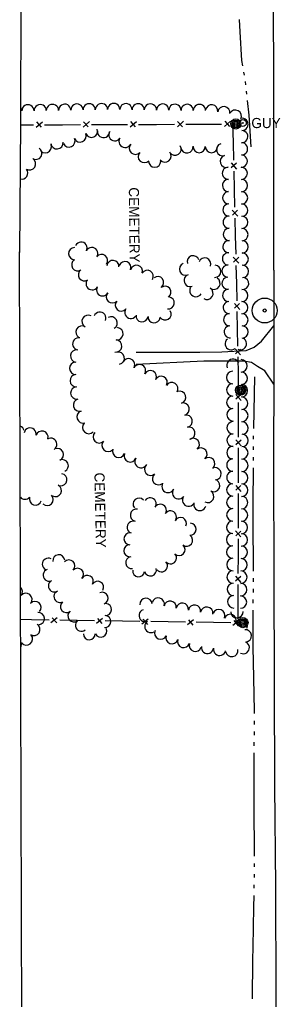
# Model space of a CAD drawing. Extents: x 589250 to 1188077, y 162953 to 363065.
# Drawn here: x 593969 to 594124, y 169212 to 169792 of the extents above; entities that cross this region are included whole.
import ezdxf

# ---------------------------------------------------------------- set-up
doc = ezdxf.new("R2010")
doc.units = 0
for name, color, linetype in [('E_AREA_Text', 7, 'Continuous'), ('E_DWY', 7, 'Continuous'), ('E_FEN_P', 7, 'Continuous'), ('E_LAND_TreeLine_P', 7, 'Continuous'), ('E_MAP_Limits', 7, 'Continuous'), ('E_MAP_PassPoints', 7, 'Continuous'), ('E_MISCPROP', 7, 'Continuous'), ('E_RDWY', 7, 'Continuous'), ('E_UTL_EGuyWire', 7, 'Continuous'), ('E_WTR_FlowLine', 7, 'Continuous')]:
    doc.layers.add(name, color=color, linetype=linetype)

msp = doc.modelspace()

# ---------------------------------------------------------------- linework, layer by layer
at = {"layer": 'E_DWY'}
for p, q in [((594112.31, 169601.5), (594119.68, 169610.53)), ((594103.31, 169595.97), (594107.94, 169597.85)), ((594107.94, 169597.85), (594112.31, 169601.5)), ((594037.99, 169595.05), (594075.77, 169594.95)), ((594075.77, 169594.95), (594088.88, 169595.23)), ((594088.88, 169595.23), (594103.31, 169595.97)), ((594078.11, 169589.67), (594038.15, 169587.72)), ((594101.89, 169589.72), (594078.11, 169589.67)), ((594106.35, 169588.93), (594101.89, 169589.72)), ((594109.95, 169586.56), (594106.35, 169588.93)), ((594114.23, 169583.98), (594109.95, 169586.56)), ((594119.67, 169576.1), (594114.23, 169583.98))]:
    msp.add_line(p, q, dxfattribs=at)
at = {"layer": 'E_FEN_P'}
for p, q in [((593978.83, 169728.17), (593982.53, 169731.41)), ((593978.99, 169731.39), (593981.79, 169728.24)), ((594006.71, 169728.26), (594010.41, 169731.5)), ((594006.87, 169731.49), (594009.67, 169728.34)), ((594034.6, 169728.36), (594038.29, 169731.6)), ((594034.76, 169731.59), (594037.56, 169728.43)), ((594050.19, 169729.9), (594060.84, 169729.94)), ((594062.48, 169728.45), (594066.18, 169731.7)), ((594062.64, 169731.68), (594065.44, 169728.53)), ((594067.43, 169729.96), (594078.07, 169730)), ((594078.07, 169730), (594088.72, 169730.04)), ((594090.36, 169728.55), (594094.06, 169731.79)), ((594090.52, 169731.78), (594093.32, 169728.63)), ((594095.25, 169730), (594095.5, 169719.36)), ((593969.58, 169729.62), (593977.19, 169729.65)), ((593983.78, 169729.67), (593994.43, 169729.71)), ((593994.43, 169729.71), (594005.07, 169729.75)), ((594011.66, 169729.77), (594022.31, 169729.81)), ((594022.31, 169729.81), (594032.95, 169729.84)), ((594039.54, 169729.87), (594050.19, 169729.9)), ((594095.5, 169719.36), (594095.75, 169708.71)), ((594094.3, 169707.04), (594097.61, 169703.41)), ((594097.53, 169706.95), (594094.44, 169704.08)), ((594095.91, 169702.12), (594096.16, 169691.48)), ((594096.16, 169691.48), (594096.41, 169680.84)), ((594094.96, 169679.17), (594098.27, 169675.53)), ((594098.19, 169679.07), (594095.09, 169676.21)), ((594096.56, 169674.25), (594096.81, 169663.61)), ((594096.81, 169663.61), (594097.06, 169652.96)), ((594095.61, 169651.29), (594098.93, 169647.66)), ((594098.84, 169651.2), (594095.75, 169648.33)), ((594097.22, 169646.37), (594097.47, 169635.73)), ((594097.47, 169635.73), (594097.66, 169625.45)), ((594096.25, 169623.84), (594099.44, 169620.31)), ((594099.37, 169623.73), (594096.37, 169620.98)), ((594097.78, 169619.08), (594097.98, 169608.79)), ((594097.98, 169608.79), (594098.17, 169598.51)), ((594096.76, 169596.9), (594099.94, 169593.37)), ((594099.88, 169596.79), (594096.88, 169594.04)), ((594098.29, 169592.14), (594098.48, 169581.85)), ((594098.48, 169581.85), (594098.6, 169575.32)), ((594098.6, 169575.32), (594098.6, 169571.57)), ((594097.15, 169569.99), (594100.27, 169566.4)), ((594100.27, 169569.82), (594097.21, 169567.13)), ((594098.59, 169565.2), (594098.57, 169554.91)), ((594098.57, 169554.91), (594098.55, 169544.62)), ((594097.11, 169543.04), (594100.22, 169539.45)), ((594100.23, 169542.87), (594097.17, 169540.18)), ((594098.54, 169538.25), (594098.52, 169527.97)), ((594098.52, 169527.97), (594098.5, 169517.68)), ((594097.06, 169516.1), (594100.17, 169512.51)), ((594100.18, 169515.93), (594097.12, 169513.24)), ((594098.49, 169511.31), (594098.47, 169501.02)), ((594098.47, 169501.02), (594098.45, 169490.74)), ((594097.01, 169489.15), (594100.12, 169485.57)), ((594100.13, 169488.99), (594097.07, 169486.29)), ((594098.44, 169484.37), (594098.42, 169474.08)), ((594098.42, 169474.08), (594098.41, 169463.79)), ((594096.96, 169462.21), (594100.08, 169458.62)), ((594100.08, 169462.04), (594097.02, 169459.35)), ((594098.39, 169457.42), (594098.38, 169447.14)), ((594098.38, 169447.14), (594098.36, 169436.85)), ((593976.16, 169436.5), (593969.68, 169436.59)), ((593986.45, 169436.34), (593976.16, 169436.5)), ((593991.25, 169437.71), (593987.62, 169434.64)), ((593991.04, 169434.59), (593988.39, 169437.69)), ((594003.1, 169436.08), (593992.81, 169436.24)), ((594013.39, 169435.93), (594003.1, 169436.08)), ((594018.19, 169437.29), (594014.56, 169434.23)), ((594017.98, 169434.18), (594015.33, 169437.27)), ((594030.04, 169435.67), (594019.75, 169435.83)), ((594040.33, 169435.51), (594030.04, 169435.67)), ((594045.13, 169436.88), (594041.5, 169433.82)), ((594044.92, 169433.76), (594042.27, 169436.86)), ((594056.98, 169435.26), (594046.69, 169435.42)), ((594067.27, 169435.1), (594056.98, 169435.26)), ((594072.07, 169436.47), (594068.44, 169433.4)), ((594071.86, 169433.35), (594069.21, 169436.45)), ((594083.92, 169434.85), (594073.64, 169435)), ((594094.21, 169434.69), (594083.92, 169434.85)), ((594099.02, 169436.06), (594095.39, 169432.99)), ((594098.8, 169432.94), (594096.15, 169436.04))]:
    msp.add_line(p, q, dxfattribs=at)
at = {"layer": 'E_LAND_TreeLine_P'}
for centre, radius, start, end in [((593981.22, 169738.01), 3.63, 0.93619, 180.93619), ((593988.48, 169738.13), 3.63, 0.93619, 180.93619), ((593995.74, 169738.25), 3.63, 0.93619, 180.93619), ((594003, 169738.37), 3.63, 0.93619, 180.93619), ((594010.25, 169738.49), 3.63, 0.93619, 180.93619), ((594017.51, 169738.61), 3.63, 0.93619, 180.93619), ((594024.77, 169738.67), 3.63, 359.32718, 179.32718), ((594032.03, 169738.58), 3.63, 359.32718, 179.32718), ((594039.28, 169738.5), 3.63, 359.32718, 179.32718), ((594046.54, 169738.41), 3.63, 359.32718, 179.32718), ((594053.8, 169738.33), 3.63, 359.32718, 179.32718), ((594061.06, 169738.24), 3.63, 359.32718, 179.32718), ((594068.31, 169738.16), 3.63, 359.32718, 179.32718), ((594075.57, 169738.07), 3.63, 359.32718, 179.32718), ((593966.71, 169737.78), 3.63, 0.93619, 36.74444), ((593973.97, 169737.9), 3.63, 0.93619, 180.93619), ((594082.82, 169737.88), 3.63, 351.47387, 171.47387), ((594090, 169736.81), 3.63, 351.47387, 171.47387), ((594096.85, 169734.75), 3.63, 332.12539, 152.12539), ((594100.8, 169729.91), 3.63, 268.73359, 88.73359), ((594004.87, 169722.98), 3.62, 204.13478, 24.13478), ((594011.55, 169725.78), 3.62, 202.18669, 22.18669), ((594018.7, 169725.68), 3.62, 175.40865, 355.40865), ((594025.44, 169723.69), 3.62, 146.93973, 326.93973), ((594100.64, 169722.65), 3.63, 268.73359, 88.73359), ((593991.14, 169718.93), 3.62, 186.13062, 6.13062), ((593998.26, 169720.02), 3.62, 204.13478, 24.13478), ((594031.51, 169719.74), 3.62, 146.93973, 326.93973), ((594089.29, 169714.92), 3.62, 107.32573, 287.32573), ((594100.48, 169715.39), 3.63, 268.73359, 88.73359), ((593978.64, 169712.71), 3.62, 238.78389, 58.78389), ((593984.31, 169716.62), 3.62, 201.07249, 21.07249), ((594037.56, 169715.76), 3.62, 137.10533, 317.10533), ((594042.86, 169710.83), 3.62, 137.10533, 317.10533), ((594055.17, 169711.13), 3.62, 219.596, 39.596), ((594061.14, 169715.23), 3.62, 212.94157, 32.94157), ((594068.2, 169716.55), 3.62, 188.0612, 8.0612), ((594075.43, 169716.74), 3.62, 179.76705, 359.76705), ((594082.67, 169716.72), 3.62, 179.76705, 359.76705), ((593974.89, 169706.51), 3.62, 238.78389, 58.78389), ((594049.01, 169708.09), 3.62, 180.93619, 0.93619), ((594091.45, 169708), 3.62, 107.32573, 287.32573), ((594100.32, 169708.14), 3.63, 268.73359, 88.73359), ((593970.29, 169701.04), 3.62, 254.76841, 39.596), ((594092.71, 169700.94), 3.62, 90.93619, 270.93619), ((594100.35, 169700.88), 3.63, 270.65255, 90.65255), ((594092.82, 169693.7), 3.62, 90.93619, 270.93619), ((594100.44, 169693.62), 3.63, 270.65255, 90.65255), ((594092.94, 169686.45), 3.62, 90.93619, 270.93619), ((594100.52, 169686.36), 3.63, 270.65255, 90.65255), ((594093.06, 169679.21), 3.62, 90.93619, 270.93619), ((594100.6, 169679.11), 3.63, 270.65255, 90.65255), ((594093.18, 169671.96), 3.62, 90.93619, 270.93619), ((594100.68, 169671.85), 3.63, 270.65255, 90.65255), ((594093.3, 169664.72), 3.62, 90.93619, 270.93619), ((594100.77, 169664.59), 3.63, 270.65255, 90.65255), ((594093.05, 169657.48), 3.62, 87.8833, 267.8833), ((594100.85, 169657.33), 3.63, 270.65255, 90.65255), ((594001.58, 169653.34), 3.58, 91.19719, 271.19719), ((594005.42, 169656.63), 3.58, 333.64437, 153.64437), ((594011.83, 169653.45), 3.58, 333.64437, 153.64437), ((594003.4, 169646.71), 3.58, 123.77124, 303.77124), ((594017.65, 169649.3), 3.58, 323.50294, 143.50294), ((594024.32, 169645.78), 3.58, 355.18818, 175.18818), ((594071.85, 169648.51), 3.62, 17.89643, 197.89643), ((594078.71, 169647.19), 3.62, 339.39578, 159.39578), ((594092.78, 169650.24), 3.62, 87.8833, 267.8833), ((594100.93, 169650.08), 3.63, 270.65255, 90.65255), ((594007.38, 169640.75), 3.58, 123.77124, 303.77124), ((594031.44, 169645.08), 3.58, 339.39578, 159.39578), ((594038.24, 169642.89), 3.58, 344.80765, 164.80765), ((594044.68, 169639.9), 3.58, 329.00145, 149.00145), ((594067.36, 169644.15), 3.62, 112.44769, 292.44769), ((594084.69, 169642.88), 3.62, 268.1844, 88.1844), ((594092.51, 169643), 3.62, 87.8833, 267.8833), ((594101.02, 169642.82), 3.63, 270.65255, 90.65255), ((594011.97, 169635.45), 3.58, 149.69292, 329.69292), ((594050.81, 169636.21), 3.58, 306.95107, 126.95107), ((594070.06, 169637.43), 3.62, 109.63213, 289.63213), ((594084.18, 169635.73), 3.62, 237.50712, 57.50712), ((594092.53, 169635.79), 3.6, 92.51244, 272.51244), ((594101.16, 169635.66), 3.6, 263.21507, 83.21507), ((594018.15, 169631.84), 3.58, 149.69292, 329.69292), ((594055.12, 169630.49), 3.58, 306.95107, 126.95107), ((594073.44, 169631.4), 3.62, 149.58968, 329.58968), ((594080.05, 169629.8), 3.62, 237.50712, 57.50712), ((594092.85, 169628.61), 3.6, 92.51244, 272.51244), ((594100.65, 169628.5), 3.6, 270.56759, 90.56759), ((594023.94, 169627.69), 3.58, 137.47022, 317.47022), ((594057.07, 169624.16), 3.58, 262.10691, 82.10691), ((594029.21, 169622.85), 3.58, 137.47022, 317.47022), ((594034.87, 169618.48), 3.58, 143.3222, 323.3222), ((594093.17, 169621.42), 3.6, 92.51244, 272.51244), ((594100.72, 169621.31), 3.6, 270.56759, 90.56759), ((594009.58, 169613.26), 3.66, 60.73164, 240.73164), ((594016.54, 169615.09), 3.66, 337.99859, 157.99859), ((594023.27, 169612.29), 3.66, 299.49794, 119.49794), ((594041.54, 169616.51), 3.58, 173.06708, 353.06708), ((594048.67, 169615.85), 3.58, 175.75685, 355.75685), ((594055.25, 169617.62), 3.58, 211.45362, 31.45362), ((594093.48, 169614.24), 3.6, 92.51244, 272.51244), ((594100.8, 169614.12), 3.6, 270.56759, 90.56759), ((594006, 169606.88), 3.66, 60.73164, 240.73164), ((594026.67, 169605.88), 3.66, 264.07217, 84.07217), ((594093.8, 169607.05), 3.6, 93.79975, 273.79975), ((594100.87, 169606.93), 3.6, 270.56759, 90.56759), ((594004.1, 169599.88), 3.66, 79.4289, 259.4289), ((594094.41, 169599.93), 3.6, 129.85699, 309.85699), ((594099.88, 169599.97), 3.6, 244.63213, 64.63213), ((594025.91, 169598.6), 3.66, 264.07217, 84.07217), ((594002.82, 169592.68), 3.66, 83.06708, 263.06708), ((594027.47, 169591.45), 3.66, 282.50712, 102.50712), ((594033.59, 169587.49), 3.66, 331.4523, 151.4523), ((594095.43, 169587.16), 3.68, 22.99859, 202.99859), ((594002.21, 169585.41), 3.66, 92.78833, 272.78833), ((594040.02, 169583.99), 3.66, 331.4523, 151.4523), ((594100.26, 169586.87), 3.68, 270.76961, 90.76961), ((594002.56, 169578.1), 3.66, 92.78833, 272.78833), ((594046.43, 169580.46), 3.66, 331.1286, 151.1286), ((594052.89, 169577.03), 3.66, 332.89643, 152.89643), ((594095.28, 169579.97), 3.68, 90.1921, 270.1921), ((594100.36, 169579.51), 3.68, 270.76961, 90.76961), ((594002.92, 169570.79), 3.66, 92.78833, 272.78833), ((594059.21, 169573.36), 3.66, 327.50712, 147.50712), ((594095.31, 169572.61), 3.68, 90.1921, 270.1921), ((594100.46, 169572.15), 3.68, 270.76961, 90.76961), ((594063.81, 169568.23), 3.66, 286.83943, 106.83943), ((594095.33, 169565.24), 3.68, 90.1921, 270.1921), ((594100.56, 169564.79), 3.68, 270.76961, 90.76961), ((594004.54, 169563.67), 3.66, 104.58968, 284.58968), ((594065.93, 169561.23), 3.66, 286.83943, 106.83943), ((594006.6, 169556.65), 3.66, 108.55121, 288.55121), ((594067.68, 169554.13), 3.66, 282.50712, 102.50712), ((594095.46, 169557.88), 3.68, 91.19719, 271.19719), ((594100.66, 169557.42), 3.68, 270.76961, 90.76961), ((593968.23, 169547.69), 3.61, 14.58968, 72.2089), ((593975.29, 169546.48), 3.61, 347.95667, 167.95667), ((594009.91, 169550.34), 3.66, 136.19719, 316.19719), ((594069.27, 169546.98), 3.66, 282.50712, 102.50712), ((594095.53, 169550.2), 3.68, 89.72838, 269.72838), ((594100.75, 169550.06), 3.68, 270.76961, 90.76961), ((593982.28, 169544.68), 3.61, 344.80765, 164.80765), ((594016.17, 169544.81), 3.66, 136.19719, 316.19719), ((594095.49, 169542.83), 3.68, 89.72838, 269.72838), ((594100.78, 169542.7), 3.68, 269.62783, 89.62783), ((593987.54, 169540.42), 3.61, 303.47283, 123.47283), ((594021.45, 169539.75), 3.66, 136.19719, 316.19719), ((594071.87, 169540.32), 3.66, 308.50113, 128.50113), ((594095.46, 169535.47), 3.68, 89.72838, 269.72838), ((594100.73, 169535.33), 3.68, 269.62783, 89.62783), ((593991.44, 169534.34), 3.61, 293.44621, 113.44621), ((594027.72, 169536.23), 3.66, 158.71775, 338.71775), ((594034.54, 169533.58), 3.66, 158.71775, 338.71775), ((594076.43, 169534.59), 3.66, 308.50113, 128.50113), ((593994.32, 169527.71), 3.61, 293.44621, 113.44621), ((594040.95, 169530.12), 3.66, 146.68866, 326.68866), ((594046.63, 169525.62), 3.66, 130.18818, 310.18818), ((594081.09, 169528.96), 3.66, 310.29104, 130.29104), ((594095.42, 169528.11), 3.68, 89.72838, 269.72838), ((594100.69, 169527.97), 3.68, 269.62783, 89.62783), ((593993.52, 169519.43), 3.61, 261.97271, 81.97271), ((594051.35, 169520.02), 3.66, 130.18818, 310.18818), ((594084.78, 169522.93), 3.66, 275.2828, 95.2828), ((594095.39, 169520.74), 3.68, 89.72838, 269.72838), ((594100.64, 169520.6), 3.68, 269.62783, 89.62783), ((593990.19, 169513.04), 3.61, 241.4523, 61.4523), ((594056.94, 169515.46), 3.66, 149.76762, 329.76762), ((594084.03, 169515.95), 3.66, 240.94075, 60.94075), ((594095.36, 169513.38), 3.68, 89.82235, 269.82235), ((594100.59, 169513.24), 3.68, 269.62783, 89.62783), ((593972.22, 169511.47), 3.63, 138.68674, 139.87188), ((593966.77, 169516.26), 3.63, 317.54035, 318.68674), ((593985.37, 169507.69), 3.61, 226.19719, 46.19719), ((594063.2, 169511.68), 3.66, 143.79183, 323.79183), ((594069.1, 169507.35), 3.66, 143.79183, 323.79183), ((594080.47, 169509.55), 3.66, 240.94075, 60.94075), ((594095.33, 169506.01), 3.68, 89.82235, 269.82235), ((594100.54, 169505.88), 3.68, 269.62783, 89.62783), ((593972.22, 169511.47), 3.63, 220.47446, 318.68674), ((593978.39, 169508), 3.61, 162.75985, 342.75985), ((594039.77, 169505.02), 3.56, 41.00276, 221.00276), ((594046.45, 169505.22), 3.56, 326.81684, 146.81684), ((594052.4, 169501.33), 3.56, 326.91031, 146.91031), ((594075.86, 169504.77), 3.66, 164.09446, 344.09446), ((594038.15, 169498.41), 3.56, 78.39292, 258.39292), ((594058.36, 169497.44), 3.56, 326.91031, 146.91031), ((594095.31, 169498.65), 3.68, 89.82235, 269.82235), ((594100.49, 169498.51), 3.68, 269.62783, 89.62783), ((594036.24, 169491.26), 3.56, 70.15967, 250.15967), ((594064.31, 169493.55), 3.56, 334.63213, 154.63213), ((594070.03, 169490.07), 3.56, 267.38311, 87.38311), ((594095.29, 169491.29), 3.68, 89.82235, 269.82235), ((594100.45, 169491.15), 3.68, 269.62783, 89.62783), ((594034.4, 169484.46), 3.56, 89.15178, 269.15178), ((594067.97, 169483.61), 3.56, 232.20619, 52.20619), ((594095.27, 169483.92), 3.68, 89.82235, 269.82235), ((594100.4, 169483.79), 3.68, 269.62783, 89.62783), ((594034.3, 169477.35), 3.56, 89.15178, 269.15178), ((594063.49, 169478.1), 3.56, 226.19719, 46.19719), ((593992.21, 169471.46), 3.55, 5.96083, 185.96083), ((594058.41, 169473.13), 3.56, 221.62326, 41.62326), ((594095.24, 169476.56), 3.68, 91.19719, 271.19719), ((594100.35, 169476.42), 3.68, 269.05628, 89.05628), ((593986, 169469.44), 3.55, 61.4523, 241.4523), ((593998.28, 169468.34), 3.55, 316.19719, 136.19719), ((594035.38, 169470.33), 3.56, 98.79183, 278.79183), ((594053.09, 169468.4), 3.56, 221.62326, 41.62326), ((594095.4, 169469.2), 3.68, 91.19719, 271.19719), ((594100.23, 169469.06), 3.68, 269.05628, 89.05628), ((593986.47, 169462.86), 3.55, 108.29991, 288.29991), ((594003.41, 169463.42), 3.55, 316.19719, 136.19719), ((594039.57, 169465.49), 3.56, 173.06708, 353.06708), ((594046.54, 169465.97), 3.56, 195.23343, 15.23343), ((594095.55, 169461.84), 3.68, 91.19719, 271.19719), ((594100.11, 169461.7), 3.68, 269.05628, 89.05628), ((593989.64, 169456.53), 3.55, 119.09446, 299.09446), ((594009.11, 169459.27), 3.55, 330.23343, 150.23343), ((594015.27, 169455.74), 3.55, 330.23343, 150.23343), ((594095.71, 169454.47), 3.68, 91.19719, 271.19719), ((594099.99, 169454.33), 3.68, 269.05628, 89.05628), ((593967.11, 169453.09), 3.63, 321.39161, 46.14159), ((593972.77, 169448.57), 3.63, 321.39161, 141.39161), ((593992.93, 169450.23), 3.55, 115.97233, 295.97233), ((594017.92, 169449.19), 3.55, 290.99606, 110.99606), ((593978.19, 169443.75), 3.63, 318.31828, 138.31828), ((593996.72, 169444.28), 3.55, 128.89143, 308.89143), ((594019.95, 169442.48), 3.55, 266.96079, 86.96079), ((594043.9, 169445.63), 3.65, 3.9235, 183.9235), ((594051.16, 169445.81), 3.65, 344.26967, 164.26967), ((594058.21, 169443.89), 3.65, 350.89234, 170.89234), ((594065.43, 169442.74), 3.65, 350.89234, 170.89234), ((594095.86, 169447.11), 3.68, 91.19719, 271.19719), ((594099.87, 169446.97), 3.68, 269.05628, 89.05628), ((593980.15, 169437.19), 3.63, 275.01126, 95.01126), ((594001.18, 169438.75), 3.55, 128.89143, 308.89143), ((594043.42, 169438.99), 3.65, 110.63722, 290.63722), ((594072.64, 169441.58), 3.65, 350.89234, 170.89234), ((594079.86, 169440.42), 3.65, 350.89234, 170.89234), ((594086.99, 169438.96), 3.65, 336.75323, 156.75323), ((594097.8, 169441.31), 3.68, 181.19719, 1.19719), ((594005.65, 169433.23), 3.55, 129.07217, 309.07217), ((594019.57, 169435.39), 3.55, 266.96079, 86.96079), ((594046.77, 169432.54), 3.65, 121.66273, 301.66273), ((594093.71, 169436.08), 3.65, 336.75323, 156.75323), ((594100.35, 169433.05), 3.65, 334.63213, 154.63213), ((593977.49, 169430.77), 3.63, 237.50712, 57.50712), ((594010.33, 169428.16), 3.55, 181.19719, 1.19719), ((594017.11, 169429.69), 3.55, 205.64114, 25.64114), ((594052.65, 169428.56), 3.65, 153.64437, 333.64437), ((594102.72, 169426.95), 3.65, 275.2828, 95.2828), ((593966.65, 169422.24), 3.63, 328.09071, 11.20517), ((593973.08, 169425.1), 3.63, 219.07217, 39.07217), ((594059.24, 169425.9), 3.65, 161.86238, 341.86238), ((594066.18, 169423.62), 3.65, 161.86238, 341.86238), ((594073.13, 169421.35), 3.65, 161.86238, 341.86238), ((594101.52, 169420), 3.65, 244.63213, 64.63213), ((594080.32, 169420.13), 3.65, 171.73486, 351.73486), ((594087.53, 169418.95), 3.65, 167.80469, 347.80469), ((594094.7, 169418.3), 3.65, 189.32729, 9.32729)]:
    msp.add_arc(centre, radius, start, end, dxfattribs=at)
at = {"layer": 'E_MAP_Limits'}
for p, q in [((593969.88, 169820.22), (593969.59, 169730.79)), ((593969.59, 169730.79), (593969.01, 169653.91)), ((593970.78, 169070.44), (593969.02, 169654.48))]:
    msp.add_line(p, q, dxfattribs=at)
at = {"layer": 'E_MAP_PassPoints'}
for radius in [7.38, 7.38, 0.945, 0.945]:
    msp.add_circle((594114.24, 169619.66), radius, dxfattribs=at)
at = {"layer": 'E_MISCPROP'}
for centre, radius in [((594097.13, 169730.13), 3), ((594097.13, 169730.13), 2.25), ((594097.13, 169730.13), 1.5), ((594097.13, 169730.13), 0.75), ((594099.96, 169572.46), 3), ((594099.96, 169572.46), 2.25), ((594099.96, 169572.46), 1.5), ((594099.96, 169572.46), 0.75), ((594101.35, 169434.78), 3), ((594101.35, 169434.78), 2.25), ((594101.35, 169434.78), 1.5), ((594101.35, 169434.78), 0.75)]:
    msp.add_circle(centre, radius, dxfattribs=at)
at = {"layer": 'E_RDWY'}
for p, q in [((594119.7, 169754.99), (594119.4, 169802.3)), ((594119.69, 169707.52), (594119.7, 169754.99)), ((594119.63, 169643.49), (594119.69, 169707.52)), ((594119.63, 169643.49), (594119.72, 169587.56)), ((594119.72, 169587.56), (594119.43, 169526.44)), ((594119.43, 169526.44), (594119.73, 169463.33)), ((594119.73, 169463.33), (594119.83, 169397.92)), ((594119.83, 169397.92), (594120.06, 169338.12)), ((594120.06, 169338.12), (594120.54, 169278.58)), ((594120.54, 169278.58), (594120.87, 169214.2)), ((594120.87, 169214.2), (594121.22, 169148.55))]:
    msp.add_line(p, q, dxfattribs=at)
at = {"layer": 'E_UTL_EGuyWire'}
for radius in [2, 0.25]:
    msp.add_circle((594101.33, 169730.69), radius, dxfattribs=at)
at = {"layer": 'E_WTR_FlowLine'}
for p, q in [((594099.73, 169784.64), (594099.35, 169791.95)), ((594100.74, 169767.78), (594099.73, 169784.64)), ((594101.28, 169764.6), (594100.74, 169767.78)), ((594102.23, 169759), (594101.91, 169760.87)), ((594103.04, 169753.39), (594102.83, 169755.27)), ((594103.67, 169747.74), (594103.46, 169749.63)), ((594105.06, 169735.33), (594104.09, 169743.98)), ((594106.22, 169716.64), (594105.06, 169735.33)), ((594107.71, 169549.71), (594108.31, 169580.3)), ((594107.64, 169543.38), (594107.65, 169545.49)), ((594107.61, 169537.05), (594107.62, 169539.16)), ((594107.57, 169530.72), (594107.58, 169532.83)), ((594107.43, 169505.39), (594107.55, 169526.5)), ((594107.44, 169495.9), (594107.43, 169505.39)), ((594107.5, 169465.3), (594107.44, 169495.9)), ((594107.51, 169458.97), (594107.5, 169461.08)), ((594107.5, 169452.64), (594107.5, 169454.75)), ((594107.48, 169446.3), (594107.49, 169448.42)), ((594107.43, 169420.05), (594107.47, 169442.08)), ((594107.61, 169411.48), (594107.43, 169420.05)), ((594108.22, 169382.51), (594107.61, 169411.48)), ((594108.2, 169380.88), (594108.22, 169382.51)), ((594108.15, 169374.55), (594108.17, 169376.66)), ((594108.1, 169368.21), (594108.11, 169370.33)), ((594108.04, 169361.88), (594108.06, 169363.99)), ((594107.9, 169344.5), (594108.01, 169357.66)), ((594107.99, 169327.06), (594107.9, 169344.5)), ((594108.15, 169296.45), (594107.99, 169327.05)), ((594108.18, 169290.11), (594108.17, 169292.22)), ((594108.11, 169283.78), (594108.15, 169285.89)), ((594107.98, 169277.45), (594108.03, 169279.56)), ((594107.76, 169266.28), (594107.9, 169273.23)), ((594107.41, 169242.63), (594107.76, 169266.28)), ((594107.3, 169235.16), (594107.41, 169242.63)), ((594107.08, 169212.03), (594107.3, 169235.16))]:
    msp.add_line(p, q, dxfattribs=at)

# ---------------------------------------------------------------- texts
at = {"layer": 'E_AREA_Text'}
for rotation, p in [(270.63143, (594033.72, 169692.57)), (271.19719, (594013.33, 169523.64))]:
    msp.add_text('CEMETERY', height=6, rotation=rotation, dxfattribs=at).set_placement(p)
at = {"layer": 'E_UTL_EGuyWire'}
msp.add_text('GUY', height=6, dxfattribs=at).set_placement((594106.33, 169727.69))

doc.saveas('drawing.dxf')
